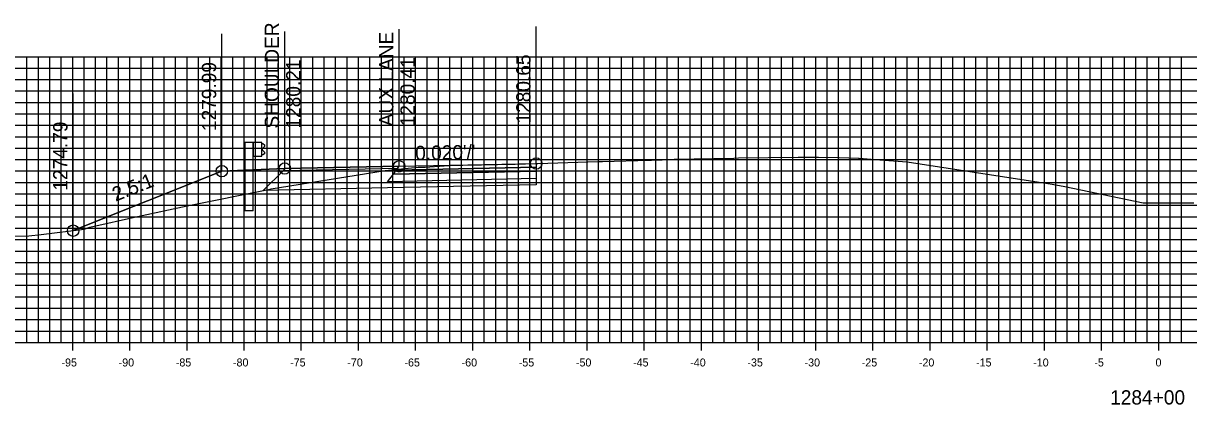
# Model space of a CAD drawing. Extents: x 674939 to 678919, y 750652 to 765176.
# Drawn here: x 678649.2 to 678751.2, y 763180.8 to 763214.2 of the extents above; entities that cross this region are included whole.
import ezdxf

# ---------------------------------------------------------------- set-up
doc = ezdxf.new("R2010")
doc.units = 0
for name, color, linetype in [('R_Alt Surface', 7, 'Continuous'), ('R_Axis', 7, 'Continuous'), ('R_Axis Annot', 7, 'Continuous'), ('R_Exist Surface', 7, 'Continuous'), ('R_Fin Surface', 7, 'Continuous'), ('R_Grid', 7, 'Continuous'), ('R_Guardrail', 7, 'Continuous'), ('R_No Plot', 7, 'Continuous'), ('R_Proposed Const Limits', 7, 'Continuous'), ('R_Xsect Elev', 7, 'Continuous'), ('R_Xsect Slope', 7, 'Continuous')]:
    doc.layers.add(name, color=color, linetype=linetype)

msp = doc.modelspace()

# ---------------------------------------------------------------- linework, layer by layer
at = {"layer": 'R_Alt Surface'}
msp.add_lwpolyline([(678694.08, 763200.62), (678694.08, 763200.08), (678681.08, 763199.81), (678670.2, 763199.59), (678671.96, 763201.34)], dxfattribs=at)
for points in [[(678694.08, 763201.28), (678694.08, 763200.62), (678681.08, 763200.35), (678681.58, 763201.02)], [(678694.08, 763201.61), (678694.08, 763201.28), (678681.58, 763201.02), (678681.83, 763201.36)]]:
    msp.add_lwpolyline(points, close=True, dxfattribs=at)
at = {"layer": 'R_Axis'}
for p, q in [((678653.53, 763185.59), (678653.53, 763186.99)), ((678658.53, 763185.59), (678658.53, 763186.99)), ((678663.53, 763185.59), (678663.53, 763186.99)), ((678668.53, 763185.59), (678668.53, 763186.99)), ((678673.53, 763185.59), (678673.53, 763186.99)), ((678678.53, 763185.59), (678678.53, 763186.99)), ((678683.53, 763185.59), (678683.53, 763186.99)), ((678688.53, 763185.59), (678688.53, 763186.99)), ((678693.53, 763185.59), (678693.53, 763186.99)), ((678698.53, 763185.59), (678698.53, 763186.99)), ((678703.53, 763185.59), (678703.53, 763186.99)), ((678708.53, 763185.59), (678708.53, 763186.99)), ((678713.53, 763185.59), (678713.53, 763186.99)), ((678718.53, 763185.59), (678718.53, 763186.99)), ((678723.53, 763185.59), (678723.53, 763186.99)), ((678728.53, 763185.59), (678728.53, 763186.99)), ((678733.53, 763185.59), (678733.53, 763186.99)), ((678738.53, 763185.59), (678738.53, 763186.99)), ((678743.53, 763185.59), (678743.53, 763186.99)), ((678748.53, 763185.59), (678748.53, 763186.99)), ((678598.53, 763186.29), (678898.53, 763186.29))]:
    msp.add_line(p, q, dxfattribs=at)
at = {"layer": 'R_Exist Surface'}
msp.add_lwpolyline([(678645.98, 763195.55), (678649.69, 763195.61), (678650.76, 763195.72), (678654.52, 763196.19), (678655.03, 763196.37), (678659.2, 763197.31), (678663.53, 763198.25), (678670.67, 763199.68), (678670.81, 763199.71), (678670.89, 763199.72), (678680.86, 763201.32), (678681.72, 763201.41), (678683.74, 763201.61), (678684.29, 763201.62), (678684.37, 763201.62), (678686.44, 763201.76), (678688.88, 763201.82), (678689.3, 763201.84), (678692.11, 763201.9), (678692.24, 763201.9), (678694.07, 763201.94), (678694.08, 763201.94), (678694.12, 763201.94), (678694.23, 763201.94), (678699.47, 763202.11), (678699.76, 763202.12), (678699.83, 763202.12), (678699.84, 763202.11), (678699.88, 763202.12), (678704, 763202.24), (678704.15, 763202.24), (678706.02, 763202.3), (678706.13, 763202.31), (678711.36, 763202.42), (678711.77, 763202.43), (678716.99, 763202.5), (678717.4, 763202.5), (678718.53, 763202.5), (678718.71, 763202.5), (678718.71, 763202.5), (678718.78, 763202.5), (678720.46, 763202.47), (678720.59, 763202.46), (678722.27, 763202.41), (678722.33, 763202.41), (678722.33, 763202.41), (678722.33, 763202.41), (678723.73, 763202.3), (678726.53, 763202.09), (678738.45, 763200.26), (678739.22, 763200.15), (678740.32, 763199.92), (678747.18, 763198.51), (678750.19, 763198.51), (678751.6, 763198.51)], dxfattribs=at)
at = {"layer": 'R_Fin Surface'}
for points in [[(678653.57, 763196.07), (678666.58, 763201.28), (678672.08, 763201.5), (678682.08, 763201.7), (678694.08, 763201.94)], [(678672.08, 763201.5), (678666.58, 763201.28)], [(678672.08, 763201.5), (678682.08, 763201.7), (678694.08, 763201.94)]]:
    msp.add_lwpolyline(points, dxfattribs=at)
for points in [[(678682.08, 763201.7), (678672.08, 763201.5), (678671.96, 763201.34), (678681.96, 763201.54)], [(678694.08, 763201.94), (678694.08, 763201.61), (678681.83, 763201.36), (678682.08, 763201.7)]]:
    msp.add_lwpolyline(points, close=True, dxfattribs=at)
at = {"layer": 'R_Grid'}
for p, q in [((678598.53, 763211.29), (678898.53, 763211.29)), ((678649.53, 763186.29), (678649.53, 763211.29)), ((678650.53, 763186.29), (678650.53, 763211.29)), ((678651.53, 763186.29), (678651.53, 763211.29)), ((678652.53, 763186.29), (678652.53, 763211.29)), ((678653.53, 763186.29), (678653.53, 763211.29)), ((678654.53, 763186.29), (678654.53, 763211.29)), ((678655.53, 763186.29), (678655.53, 763211.29)), ((678656.53, 763186.29), (678656.53, 763211.29)), ((678657.53, 763186.29), (678657.53, 763211.29)), ((678658.53, 763186.29), (678658.53, 763211.29)), ((678659.53, 763186.29), (678659.53, 763211.29)), ((678660.53, 763186.29), (678660.53, 763211.29)), ((678661.53, 763186.29), (678661.53, 763211.29)), ((678662.53, 763186.29), (678662.53, 763211.29)), ((678663.53, 763186.29), (678663.53, 763211.29)), ((678664.53, 763186.29), (678664.53, 763211.29)), ((678665.53, 763186.29), (678665.53, 763211.29)), ((678666.53, 763186.29), (678666.53, 763211.29)), ((678667.53, 763186.29), (678667.53, 763211.29)), ((678668.53, 763186.29), (678668.53, 763211.29)), ((678669.53, 763186.29), (678669.53, 763211.29)), ((678670.53, 763186.29), (678670.53, 763211.29)), ((678671.53, 763186.29), (678671.53, 763211.29)), ((678672.53, 763186.29), (678672.53, 763211.29)), ((678673.53, 763186.29), (678673.53, 763211.29)), ((678674.53, 763186.29), (678674.53, 763211.29)), ((678675.53, 763186.29), (678675.53, 763211.29)), ((678676.53, 763186.29), (678676.53, 763211.29)), ((678677.53, 763186.29), (678677.53, 763211.29)), ((678678.53, 763186.29), (678678.53, 763211.29)), ((678679.53, 763186.29), (678679.53, 763211.29)), ((678680.53, 763186.29), (678680.53, 763211.29)), ((678681.53, 763186.29), (678681.53, 763211.29)), ((678682.53, 763186.29), (678682.53, 763211.29)), ((678683.53, 763186.29), (678683.53, 763211.29)), ((678684.53, 763186.29), (678684.53, 763211.29)), ((678685.53, 763186.29), (678685.53, 763211.29)), ((678686.53, 763186.29), (678686.53, 763211.29)), ((678687.53, 763186.29), (678687.53, 763211.29)), ((678688.53, 763186.29), (678688.53, 763211.29)), ((678689.53, 763186.29), (678689.53, 763211.29)), ((678690.53, 763186.29), (678690.53, 763211.29)), ((678691.53, 763186.29), (678691.53, 763211.29)), ((678692.53, 763186.29), (678692.53, 763211.29)), ((678693.53, 763186.29), (678693.53, 763211.29)), ((678694.53, 763186.29), (678694.53, 763211.29)), ((678695.53, 763186.29), (678695.53, 763211.29)), ((678696.53, 763186.29), (678696.53, 763211.29)), ((678697.53, 763186.29), (678697.53, 763211.29)), ((678698.53, 763186.29), (678698.53, 763211.29)), ((678699.53, 763186.29), (678699.53, 763211.29)), ((678700.53, 763186.29), (678700.53, 763211.29)), ((678701.53, 763186.29), (678701.53, 763211.29)), ((678702.53, 763186.29), (678702.53, 763211.29)), ((678703.53, 763186.29), (678703.53, 763211.29)), ((678704.53, 763186.29), (678704.53, 763211.29)), ((678705.53, 763186.29), (678705.53, 763211.29)), ((678706.53, 763186.29), (678706.53, 763211.29)), ((678707.53, 763186.29), (678707.53, 763211.29)), ((678708.53, 763186.29), (678708.53, 763211.29)), ((678709.53, 763186.29), (678709.53, 763211.29)), ((678710.53, 763186.29), (678710.53, 763211.29)), ((678711.53, 763186.29), (678711.53, 763211.29)), ((678712.53, 763186.29), (678712.53, 763211.29)), ((678713.53, 763186.29), (678713.53, 763211.29)), ((678714.53, 763186.29), (678714.53, 763211.29)), ((678715.53, 763186.29), (678715.53, 763211.29)), ((678716.53, 763186.29), (678716.53, 763211.29)), ((678717.53, 763186.29), (678717.53, 763211.29)), ((678718.53, 763186.29), (678718.53, 763211.29)), ((678719.53, 763186.29), (678719.53, 763211.29)), ((678720.53, 763186.29), (678720.53, 763211.29)), ((678721.53, 763186.29), (678721.53, 763211.29)), ((678722.53, 763186.29), (678722.53, 763211.29)), ((678723.53, 763186.29), (678723.53, 763211.29)), ((678724.53, 763186.29), (678724.53, 763211.29)), ((678725.53, 763186.29), (678725.53, 763211.29)), ((678726.53, 763186.29), (678726.53, 763211.29)), ((678727.53, 763186.29), (678727.53, 763211.29)), ((678728.53, 763186.29), (678728.53, 763211.29)), ((678729.53, 763186.29), (678729.53, 763211.29)), ((678730.53, 763186.29), (678730.53, 763211.29)), ((678731.53, 763186.29), (678731.53, 763211.29)), ((678732.53, 763186.29), (678732.53, 763211.29)), ((678733.53, 763186.29), (678733.53, 763211.29)), ((678734.53, 763186.29), (678734.53, 763211.29)), ((678735.53, 763186.29), (678735.53, 763211.29)), ((678736.53, 763186.29), (678736.53, 763211.29)), ((678737.53, 763186.29), (678737.53, 763211.29)), ((678738.53, 763186.29), (678738.53, 763211.29)), ((678739.53, 763186.29), (678739.53, 763211.29)), ((678740.53, 763186.29), (678740.53, 763211.29)), ((678741.53, 763186.29), (678741.53, 763211.29)), ((678742.53, 763186.29), (678742.53, 763211.29)), ((678743.53, 763186.29), (678743.53, 763211.29)), ((678744.53, 763186.29), (678744.53, 763211.29)), ((678745.53, 763186.29), (678745.53, 763211.29)), ((678746.53, 763186.29), (678746.53, 763211.29)), ((678747.53, 763186.29), (678747.53, 763211.29)), ((678748.53, 763186.29), (678748.53, 763211.29)), ((678749.53, 763186.29), (678749.53, 763211.29)), ((678750.53, 763186.29), (678750.53, 763211.29)), ((678598.53, 763210.29), (678898.53, 763210.29)), ((678598.53, 763209.29), (678898.53, 763209.29)), ((678598.53, 763208.29), (678898.53, 763208.29)), ((678598.53, 763207.29), (678898.53, 763207.29)), ((678598.53, 763206.29), (678898.53, 763206.29)), ((678598.53, 763205.29), (678898.53, 763205.29)), ((678598.53, 763204.29), (678898.53, 763204.29)), ((678598.53, 763203.29), (678898.53, 763203.29)), ((678598.53, 763202.29), (678898.53, 763202.29)), ((678598.53, 763201.29), (678898.53, 763201.29)), ((678598.53, 763200.29), (678898.53, 763200.29)), ((678598.53, 763199.29), (678898.53, 763199.29)), ((678598.53, 763198.29), (678898.53, 763198.29)), ((678598.53, 763197.29), (678898.53, 763197.29)), ((678598.53, 763196.29), (678898.53, 763196.29)), ((678598.53, 763195.29), (678898.53, 763195.29)), ((678598.53, 763194.29), (678898.53, 763194.29)), ((678598.53, 763193.29), (678898.53, 763193.29)), ((678598.53, 763192.29), (678898.53, 763192.29)), ((678598.53, 763191.29), (678898.53, 763191.29)), ((678598.53, 763190.29), (678898.53, 763190.29)), ((678598.53, 763189.29), (678898.53, 763189.29)), ((678598.53, 763188.29), (678898.53, 763188.29)), ((678598.53, 763187.29), (678898.53, 763187.29)), ((678598.53, 763186.29), (678898.53, 763186.29))]:
    msp.add_line(p, q, dxfattribs=at)
at = {"layer": 'R_Guardrail'}
for points in [[(678669.33, 763203.78), (678668.58, 763203.78), (678668.58, 763201.36), (678669.33, 763201.39)], [(678670.08, 763203.78), (678669.33, 763203.78), (678669.33, 763202.6), (678670.08, 763202.6)], [(678670.08, 763203.7), (678670.17, 763203.68), (678670.32, 763203.58), (678670.32, 763203.43), (678670.09, 763203.23), (678670.09, 763203.14), (678670.32, 763202.94), (678670.32, 763202.8), (678670.17, 763202.7), (678670.08, 763202.68)]]:
    msp.add_lwpolyline(points, close=True, dxfattribs=at)
for points in [[(678669.33, 763197.81), (678669.33, 763201.39), (678668.58, 763201.36), (678668.58, 763197.81)], [(678669.33, 763197.81), (678668.58, 763197.81)]]:
    msp.add_lwpolyline(points, dxfattribs=at)
at = {"layer": 'R_No Plot'}
for centre in [(678694.08, 763201.94), (678666.58, 763201.28), (678666.58, 763201.28), (678672.08, 763201.5), (678682.08, 763201.7), (678653.57, 763196.07)]:
    msp.add_circle(centre, 0.5, dxfattribs=at)
at = {"layer": 'R_Proposed Const Limits'}
msp.add_lwpolyline([(678666.58, 763201.28), (678666.58, 763201.28), (678653.57, 763196.07)], dxfattribs=at)
at = {"layer": 'R_Xsect Elev'}
for p, q in [((678672.08, 763201.5), (678672.08, 763213.5)), ((678682.08, 763201.7), (678682.08, 763213.7)), ((678694.08, 763201.94), (678694.08, 763213.94)), ((678666.58, 763201.28), (678666.58, 763213.28)), ((678653.57, 763196.07), (678653.57, 763208.07))]:
    msp.add_line(p, q, dxfattribs=at)

# ---------------------------------------------------------------- texts
at = {"layer": 'R_Axis Annot'}
for s, height, p in [('-95', 0.7, (678652.55, 763184.19)), ('-90', 0.7, (678657.55, 763184.19)), ('-85', 0.7, (678662.55, 763184.19)), ('-80', 0.7, (678667.55, 763184.19)), ('-75', 0.7, (678672.55, 763184.19)), ('-70', 0.7, (678677.55, 763184.19)), ('-65', 0.7, (678682.55, 763184.19)), ('-60', 0.7, (678687.55, 763184.19)), ('-55', 0.7, (678692.55, 763184.19)), ('-50', 0.7, (678697.55, 763184.19)), ('-45', 0.7, (678702.55, 763184.19)), ('-40', 0.7, (678707.55, 763184.19)), ('-35', 0.7, (678712.55, 763184.19)), ('-30', 0.7, (678717.55, 763184.19)), ('-25', 0.7, (678722.55, 763184.19)), ('-20', 0.7, (678727.55, 763184.19)), ('-15', 0.7, (678732.55, 763184.19)), ('-10', 0.7, (678737.55, 763184.19)), ('-5', 0.7, (678742.9, 763184.19)), ('0', 0.7, (678748.25, 763184.19)), ('1284+00', 1.25, (678744.28, 763180.86))]:
    msp.add_text(s, height=height, dxfattribs=at).set_placement(p)
at = {"layer": 'R_Xsect Elev'}
for s, p in [('SHOULDER', (678671.58, 763205)), ('AUX LANE', (678681.58, 763205.2)), ('1280.65', (678693.58, 763205.44)), ('1279.99', (678666.08, 763204.78)), ('1280.21', (678673.45, 763205)), ('1280.41', (678683.45, 763205.2)), ('1274.79', (678653.07, 763199.57))]:
    msp.add_text(s, height=1.25, rotation=90, dxfattribs=at).set_placement(p)
at = {"layer": 'R_Xsect Slope'}
for s, rotation, p in [("0.020'/'", 1.1458, (678683.5, 763202.23)), ('2.5:1', 21.8014, (678657.29, 763198.6))]:
    msp.add_text(s, height=1.25, rotation=rotation, dxfattribs=at).set_placement(p)

doc.saveas('drawing.dxf')
